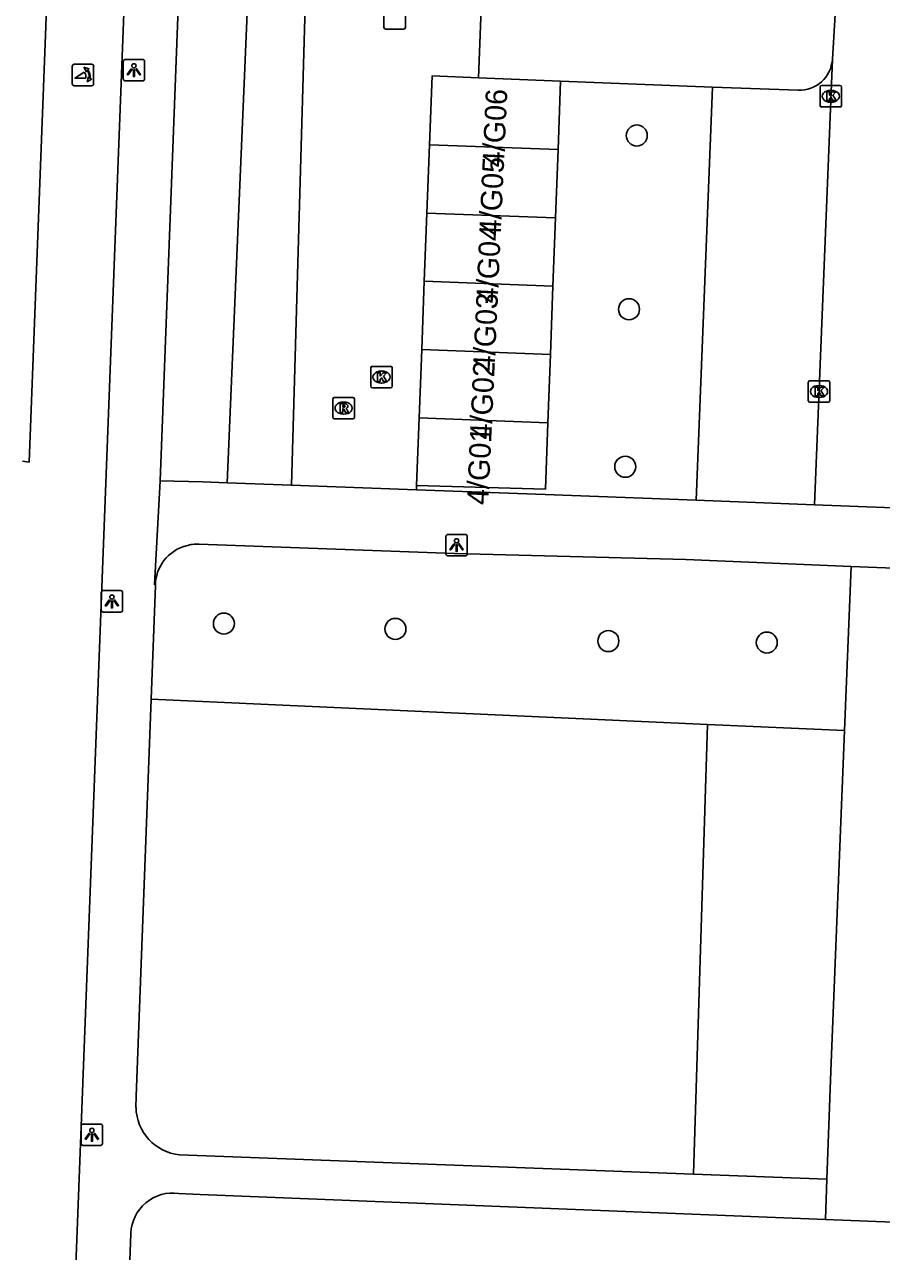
# Model space of a CAD drawing. Extents: x 160077 to 160945, y 386481 to 387498.
# Drawn here: x 160622.7 to 160662.6, y 386545.9 to 386603 of the extents above; entities that cross this region are included whole.
import ezdxf

# ---------------------------------------------------------------- set-up
doc = ezdxf.new("R2010")
doc.units = 0
for name, color, linetype in [('IMGEO_Boom', 7, 'Continuous'), ('IMGEO_Fietspad_open', 7, 'Continuous'), ('IMGEO_Groenvoorziening', 7, 'Continuous'), ('IMGEO_Kolk', 7, 'Continuous'), ('IMGEO_Lichtpunt', 7, 'Continuous'), ('IMGEO_Pand', 7, 'Continuous'), ('IMGEO_Pand_nummerreeks', 7, 'Continuous'), ('IMGEO_Parkeervlak_open', 7, 'Continuous'), ('IMGEO_Poller', 7, 'Continuous'), ('IMGEO_Rijbaan_lokaal_open', 7, 'Continuous'), ('IMGEO_Rioolput', 7, 'Continuous'), ('IMGEO_Voetpad_open', 7, 'Continuous')]:
    doc.layers.add(name, color=color, linetype=linetype)

msp = doc.modelspace()

# ---------------------------------------------------------------- linework, layer by layer
at = {"layer": 'IMGEO_Boom'}
for centre in [(160651.161, 386597.884), (160650.798, 386589.794), (160650.624, 386582.465), (160631.933, 386575.161), (160639.92, 386574.913), (160649.837, 386574.349), (160657.214, 386574.279)]:
    msp.add_circle(centre, 0.489, dxfattribs=at)
at = {"layer": 'IMGEO_Fietspad_open'}
for points in [[(160627.454, 386608.528), (160627.347, 386605.61), (160624.634, 386534.751), (160624.537, 386532.454), (160624.477, 386529.933)], [(160622.55, 386582.717), (160622.865, 386582.684), (160623.826, 386607.863)]]:
    msp.add_lwpolyline(points, dxfattribs=at)
at = {"layer": 'IMGEO_Groenvoorziening'}
for points in [[(160633.166, 386607.264), (160632.08, 386581.72)], [(160654.69, 386600.141), (160647.613, 386600.411)], [(160628.544, 386571.637), (160654.455, 386570.47)], [(160653.793, 386549.536), (160654.455, 386570.47)], [(160654.455, 386570.47), (160660.839, 386570.183)]]:
    msp.add_lwpolyline(points, dxfattribs=at)
at = {"layer": 'IMGEO_Kolk'}
for p, q in [((160639.385, 386602.915), (160639.385, 386603.767)), ((160640.386, 386603.767), (160640.386, 386602.915)), ((160640.312, 386602.841), (160639.46, 386602.841)), ((160659.695, 386599.285), (160659.695, 386600.137)), ((160659.77, 386600.211), (160660.622, 386600.211)), ((160660.183, 386599.991), (160660.208, 386599.991)), ((160660.696, 386600.137), (160660.696, 386599.285)), ((160660.206, 386599.431), (160660.181, 386599.431)), ((160660.622, 386599.211), (160659.77, 386599.211)), ((160638.773, 386586.212), (160638.773, 386587.064)), ((160638.848, 386587.138), (160639.7, 386587.138)), ((160639.261, 386586.918), (160639.286, 386586.918)), ((160639.774, 386587.064), (160639.774, 386586.212)), ((160639.284, 386586.358), (160639.259, 386586.358)), ((160659.145, 386585.54), (160659.145, 386586.392)), ((160659.22, 386586.466), (160660.072, 386586.466)), ((160659.633, 386586.246), (160659.658, 386586.246)), ((160660.146, 386586.392), (160660.146, 386585.54)), ((160639.7, 386586.138), (160638.848, 386586.138)), ((160659.656, 386585.686), (160659.631, 386585.686)), ((160660.072, 386585.466), (160659.22, 386585.466))]:
    msp.add_line(p, q, dxfattribs=at)
for points in [[(160639.385, 386602.915), (160639.385, 386603.767)], [(160640.386, 386603.767), (160640.386, 386602.915)], [(160640.312, 386602.841), (160639.46, 386602.841)], [(160659.695, 386599.285), (160659.695, 386600.137)], [(160659.77, 386600.211), (160660.622, 386600.211)], [(160660.696, 386600.137), (160660.696, 386599.285)], [(160660.016, 386599.911), (160660.139, 386599.911), (160660.139, 386599.76), (160660.269, 386599.911), (160660.433, 386599.911), (160660.287, 386599.76), (160660.44, 386599.511), (160660.288, 386599.511), (160660.203, 386599.675), (160660.139, 386599.608), (160660.139, 386599.511), (160660.016, 386599.511), (160660.016, 386599.911)], [(160660.622, 386599.211), (160659.77, 386599.211)], [(160638.773, 386586.212), (160638.773, 386587.064)], [(160638.848, 386587.138), (160639.7, 386587.138)], [(160639.094, 386586.838), (160639.217, 386586.838), (160639.217, 386586.687), (160639.347, 386586.838), (160639.511, 386586.838), (160639.365, 386586.687), (160639.518, 386586.438), (160639.366, 386586.438), (160639.281, 386586.602), (160639.217, 386586.535), (160639.217, 386586.438), (160639.094, 386586.438), (160639.094, 386586.838)], [(160639.774, 386587.064), (160639.774, 386586.212)], [(160659.145, 386585.54), (160659.145, 386586.392)], [(160659.22, 386586.466), (160660.072, 386586.466)], [(160660.146, 386586.392), (160660.146, 386585.54)], [(160639.7, 386586.138), (160638.848, 386586.138)], [(160659.466, 386586.166), (160659.589, 386586.166), (160659.589, 386586.015), (160659.719, 386586.166), (160659.883, 386586.166), (160659.737, 386586.015), (160659.89, 386585.766), (160659.738, 386585.766), (160659.653, 386585.93), (160659.589, 386585.863), (160659.589, 386585.766), (160659.466, 386585.766), (160659.466, 386586.166)], [(160660.072, 386585.466), (160659.22, 386585.466)]]:
    msp.add_lwpolyline(points, dxfattribs=at)
for centre, start, end in [((160639.462, 386602.917), 181.552, 268.448), ((160639.462, 386602.917), 181.552, 268.448), ((160640.31, 386602.917), 271.552, 358.448), ((160640.31, 386602.917), 271.552, 358.448), ((160659.772, 386600.135), 91.552, 178.448), ((160659.772, 386600.135), 91.552, 178.448), ((160660.62, 386600.135), 1.552, 88.448), ((160660.62, 386600.135), 1.552, 88.448), ((160659.772, 386599.287), 181.552, 268.448), ((160659.772, 386599.287), 181.552, 268.448), ((160660.62, 386599.287), 271.552, 358.448), ((160660.62, 386599.287), 271.552, 358.448), ((160638.85, 386587.062), 91.552, 178.448), ((160638.85, 386587.062), 91.552, 178.448), ((160639.698, 386587.062), 1.552, 88.448), ((160639.698, 386587.062), 1.552, 88.448), ((160659.222, 386586.39), 91.552, 178.448), ((160659.222, 386586.39), 91.552, 178.448), ((160660.07, 386586.39), 1.552, 88.448), ((160660.07, 386586.39), 1.552, 88.448), ((160638.85, 386586.214), 181.552, 268.448), ((160638.85, 386586.214), 181.552, 268.448), ((160639.698, 386586.214), 271.552, 358.448), ((160639.698, 386586.214), 271.552, 358.448), ((160659.222, 386585.542), 181.552, 268.448), ((160659.222, 386585.542), 181.552, 268.448), ((160660.07, 386585.542), 271.552, 358.448), ((160660.07, 386585.542), 271.552, 358.448)]:
    msp.add_arc(centre, 0.0765, start, end, dxfattribs=at)
for centre, major_axis, ratio, start_param, end_param in [((160660.182, 386599.711), (-0.387, 0.002), 0.722429, 4.712389, 7.853982), ((160660.207, 386599.711), (-0.39, 0.002), 0.717154, 1.570796, 4.712389), ((160639.26, 386586.638), (-0.387, 0.002), 0.722429, 4.712389, 7.853982), ((160639.285, 386586.638), (-0.39, 0.002), 0.717154, 1.570796, 4.712389), ((160659.632, 386585.966), (-0.387, 0.002), 0.722429, 4.712389, 7.853982), ((160659.657, 386585.966), (-0.39, 0.002), 0.717154, 1.570796, 4.712389)]:
    msp.add_ellipse(centre, major_axis=major_axis, ratio=ratio, start_param=start_param, end_param=end_param, dxfattribs=at)
at = {"layer": 'IMGEO_Lichtpunt'}
for p, q in [((160627.248, 386601.33), (160627.248, 386600.523)), ((160627.248, 386601.33), (160627.248, 386600.523)), ((160628.15, 386601.425), (160627.342, 386601.425)), ((160628.15, 386601.425), (160627.342, 386601.425)), ((160628.244, 386600.523), (160628.244, 386601.33)), ((160628.244, 386600.523), (160628.244, 386601.33)), ((160627.342, 386600.429), (160628.15, 386600.429)), ((160627.342, 386600.429), (160628.15, 386600.429)), ((160642.271, 386579.217), (160642.271, 386578.41)), ((160642.271, 386579.217), (160642.271, 386578.41)), ((160643.173, 386579.312), (160642.365, 386579.312)), ((160643.173, 386579.312), (160642.365, 386579.312)), ((160643.267, 386578.41), (160643.267, 386579.217)), ((160643.267, 386578.41), (160643.267, 386579.217)), ((160642.365, 386578.316), (160643.173, 386578.316)), ((160642.365, 386578.316), (160643.173, 386578.316)), ((160626.223, 386576.601), (160626.223, 386575.794)), ((160626.223, 386576.601), (160626.223, 386575.794)), ((160627.125, 386576.696), (160626.317, 386576.696)), ((160627.125, 386576.696), (160626.317, 386576.696)), ((160627.219, 386575.794), (160627.219, 386576.601)), ((160627.219, 386575.794), (160627.219, 386576.601)), ((160626.317, 386575.7), (160627.125, 386575.7)), ((160626.317, 386575.7), (160627.125, 386575.7)), ((160625.287, 386551.771), (160625.287, 386550.964)), ((160625.287, 386551.771), (160625.287, 386550.964)), ((160626.189, 386551.866), (160625.381, 386551.866)), ((160626.189, 386551.866), (160625.381, 386551.866)), ((160626.283, 386550.964), (160626.283, 386551.771)), ((160626.283, 386550.964), (160626.283, 386551.771)), ((160625.381, 386550.87), (160626.189, 386550.87)), ((160625.381, 386550.87), (160626.189, 386550.87))]:
    msp.add_line(p, q, dxfattribs=at)
for points in [[(160627.622, 386600.994), (160627.661, 386600.966), (160627.473, 386600.704), (160627.435, 386600.731), (160627.622, 386600.994)], [(160627.724, 386600.946), (160627.771, 386600.946), (160627.771, 386600.624), (160627.724, 386600.624), (160627.724, 386600.946)], [(160627.834, 386600.966), (160627.872, 386600.993), (160628.059, 386600.731), (160628.02, 386600.703), (160627.834, 386600.966)], [(160642.645, 386578.881), (160642.684, 386578.853), (160642.496, 386578.591), (160642.458, 386578.618), (160642.645, 386578.881)], [(160642.747, 386578.833), (160642.794, 386578.833), (160642.794, 386578.511), (160642.747, 386578.511), (160642.747, 386578.833)], [(160642.857, 386578.853), (160642.895, 386578.88), (160643.082, 386578.618), (160643.043, 386578.59), (160642.857, 386578.853)], [(160626.597, 386576.265), (160626.636, 386576.237), (160626.448, 386575.975), (160626.41, 386576.002), (160626.597, 386576.265)], [(160626.699, 386576.217), (160626.746, 386576.217), (160626.746, 386575.895), (160626.699, 386575.895), (160626.699, 386576.217)], [(160626.809, 386576.237), (160626.847, 386576.264), (160627.034, 386576.002), (160626.995, 386575.974), (160626.809, 386576.237)], [(160625.661, 386551.435), (160625.7, 386551.407), (160625.512, 386551.145), (160625.474, 386551.172), (160625.661, 386551.435)], [(160625.873, 386551.407), (160625.911, 386551.434), (160626.098, 386551.172), (160626.059, 386551.144), (160625.873, 386551.407)], [(160625.763, 386551.387), (160625.81, 386551.387), (160625.81, 386551.065), (160625.763, 386551.065), (160625.763, 386551.387)]]:
    msp.add_lwpolyline(points, dxfattribs=at)
for centre in [(160627.747, 386601.128), (160642.77, 386579.015), (160626.722, 386576.399), (160625.786, 386551.569)]:
    msp.add_circle(centre, 0.0994, dxfattribs=at)
for centre, start, end in [((160627.342, 386601.33), 90, 180), ((160627.342, 386601.33), 90, 180), ((160628.15, 386601.33), 0, 90), ((160628.15, 386601.33), 0, 90), ((160627.342, 386600.523), 180, 270), ((160627.342, 386600.523), 180, 270), ((160628.15, 386600.523), 270, 0), ((160628.15, 386600.523), 270, 360), ((160642.365, 386579.217), 90, 180), ((160642.365, 386579.217), 90, 180), ((160643.173, 386579.217), 0, 90), ((160643.173, 386579.217), 0, 90), ((160642.365, 386578.41), 180, 270), ((160642.365, 386578.41), 180, 270), ((160643.173, 386578.41), 270, 0), ((160643.173, 386578.41), 270, 360), ((160626.317, 386576.601), 90, 180), ((160626.317, 386576.601), 90, 180), ((160627.125, 386576.601), 0, 90), ((160627.125, 386576.601), 0, 90), ((160626.317, 386575.794), 180, 270), ((160626.317, 386575.794), 180, 270), ((160627.125, 386575.794), 270, 0), ((160627.125, 386575.794), 270, 360), ((160625.381, 386551.771), 90, 180), ((160625.381, 386551.771), 90, 180), ((160626.189, 386551.771), 0, 90), ((160626.189, 386551.771), 0, 90), ((160625.381, 386550.964), 180, 270), ((160625.381, 386550.964), 180, 270), ((160626.189, 386550.964), 270, 0), ((160626.189, 386550.964), 270, 360)]:
    msp.add_arc(centre, 0.0946, start, end, dxfattribs=at)
at = {"layer": 'IMGEO_Pand'}
for points in [[(160643.789, 386600.571), (160641.626, 386600.661), (160641.505, 386597.455)], [(160647.613, 386600.411), (160643.789, 386600.571)], [(160647.495, 386597.232), (160647.613, 386600.411)], [(160641.505, 386597.455), (160641.385, 386594.276)], [(160647.495, 386597.232), (160641.505, 386597.455)], [(160647.376, 386594.052), (160647.495, 386597.232)], [(160641.385, 386594.276), (160641.264, 386591.096)], [(160647.376, 386594.052), (160641.385, 386594.276)], [(160647.258, 386590.873), (160647.376, 386594.052)], [(160641.264, 386591.096), (160641.144, 386587.917)], [(160647.258, 386590.873), (160641.264, 386591.096)], [(160647.139, 386587.694), (160647.258, 386590.873)], [(160641.144, 386587.917), (160641.024, 386584.738)], [(160641.144, 386587.917), (160647.139, 386587.694)], [(160647.021, 386584.514), (160647.139, 386587.694)], [(160641.024, 386584.738), (160640.905, 386581.591)], [(160641.024, 386584.738), (160647.021, 386584.514)], [(160640.905, 386581.591), (160646.905, 386581.422), (160647.021, 386584.514)]]:
    msp.add_lwpolyline(points, dxfattribs=at)
at = {"layer": 'IMGEO_Parkeervlak_open'}
for points in [[(160654.69, 386600.141), (160653.919, 386580.9)], [(160658.667, 386599.989), (160654.69, 386600.141)]]:
    msp.add_lwpolyline(points, dxfattribs=at)
msp.add_arc((160658.724, 386601.533), 1.545, 267.874, 356.6912, dxfattribs=at)
at = {"layer": 'IMGEO_Poller'}
for p, q in [((160624.875, 386601.104), (160624.875, 386600.297)), ((160624.875, 386601.104), (160624.875, 386600.297)), ((160625.777, 386601.199), (160624.969, 386601.199)), ((160625.777, 386601.199), (160624.969, 386601.199)), ((160625.871, 386600.297), (160625.871, 386601.104)), ((160625.871, 386600.297), (160625.871, 386601.104)), ((160624.969, 386600.202), (160625.777, 386600.202)), ((160624.969, 386600.202), (160625.777, 386600.202))]:
    msp.add_line(p, q, dxfattribs=at)
for points in [[(160625.51, 386600.555), (160624.997, 386600.555), (160625.427, 386600.83)], [(160625.554, 386600.928), (160625.542, 386600.855), (160625.417, 386601.06)], [(160625.417, 386601.06), (160625.648, 386600.994), (160625.577, 386600.962)], [(160625.57, 386600.383), (160625.636, 386600.614), (160625.666, 386600.546)], [(160625.702, 386600.519), (160625.774, 386600.508), (160625.57, 386600.383)]]:
    msp.add_lwpolyline(points, dxfattribs=at)
for centre, radius, start, end in [((160624.969, 386601.104), 0.0946, 90, 180), ((160624.969, 386601.104), 0.0946, 90, 180), ((160625.777, 386601.104), 0.0946, 0, 90), ((160625.777, 386601.104), 0.0946, 0, 90), ((160625.182, 386600.605), 0.332, 351.3247, 42.4854), ((160625.196, 386600.615), 0.476, 351.7527, 41.1691), ((160625.196, 386600.615), 0.516, 349.3569, 42.2912), ((160624.969, 386600.297), 0.0946, 180, 270), ((160624.969, 386600.297), 0.0946, 180, 270), ((160625.777, 386600.297), 0.0946, 270, 0), ((160625.777, 386600.297), 0.0946, 270, 0)]:
    msp.add_arc(centre, radius, start, end, dxfattribs=at)
at = {"layer": 'IMGEO_Rijbaan_lokaal_open'}
for points in [[(160635.084, 386581.608), (160635.811, 386607.172)], [(160643.789, 386600.571), (160644.033, 386607.016)], [(160660.561, 386606.393), (160660.267, 386601.444)], [(160659.436, 386580.69), (160660.267, 386601.444)], [(160640.897, 386581.391), (160635.084, 386581.608)], [(160640.897, 386581.391), (160640.905, 386581.591)], [(160699.314, 386579.171), (160659.436, 386580.69)]]:
    msp.add_lwpolyline(points, dxfattribs=at)
at = {"layer": 'IMGEO_Rioolput'}
for p, q in [((160637.084, 386585.693), (160637.936, 386585.693)), ((160637.009, 386584.767), (160637.009, 386585.619)), ((160637.497, 386585.473), (160637.522, 386585.473)), ((160638.01, 386585.619), (160638.01, 386584.767)), ((160637.936, 386584.693), (160637.084, 386584.693)), ((160637.52, 386584.913), (160637.495, 386584.913))]:
    msp.add_line(p, q, dxfattribs=at)
for points in [[(160637.084, 386585.693), (160637.936, 386585.693)], [(160637.009, 386584.767), (160637.009, 386585.619)], [(160637.598, 386585.391), (160637.346, 386585.393), (160637.346, 386584.993)], [(160637.346, 386584.993), (160637.47, 386584.993), (160637.47, 386585.155), (160637.481, 386585.155)], [(160637.524, 386585.312), (160637.47, 386585.312), (160637.47, 386585.231)], [(160637.47, 386585.231), (160637.522, 386585.231)], [(160637.528, 386585.126), (160637.599, 386584.993), (160637.739, 386584.993), (160637.674, 386585.119)], [(160638.01, 386585.619), (160638.01, 386584.767)], [(160637.936, 386584.693), (160637.084, 386584.693)]]:
    msp.add_lwpolyline(points, dxfattribs=at)
for centre, radius, start, end in [((160637.086, 386585.617), 0.0765, 91.552, 178.448), ((160637.086, 386585.617), 0.0765, 91.552, 178.448), ((160637.934, 386585.617), 0.0765, 1.552, 88.448), ((160637.934, 386585.617), 0.0765, 1.552, 88.448), ((160637.48, 386585.102), 0.0533, 26.0293, 88.6989), ((160637.506, 386585.42), 0.19, 274.7715, 282.9687), ((160637.53, 386585.216), 0.0964, 77.0061, 93.1865), ((160637.544, 386585.273), 0.0378, 276.6634, 79.6772), ((160637.597, 386585.281), 0.109, 350.3612, 89.416), ((160637.595, 386585.281), 0.112, 277.5842, 350.9817), ((160637.579, 386585.066), 0.108, 29.5134, 73.7905), ((160637.086, 386584.769), 0.0765, 181.552, 268.448), ((160637.086, 386584.769), 0.0765, 181.552, 268.448), ((160637.934, 386584.769), 0.0765, 271.552, 358.448), ((160637.934, 386584.769), 0.0765, 271.552, 358.448)]:
    msp.add_arc(centre, radius, start, end, dxfattribs=at)
for centre, major_axis, ratio, start_param, end_param in [((160637.496, 386585.193), (-0.387, 0.002), 0.722429, 4.712389, 7.853982), ((160637.521, 386585.193), (-0.39, 0.002), 0.717154, 1.570796, 4.712389)]:
    msp.add_ellipse(centre, major_axis=major_axis, ratio=ratio, start_param=start_param, end_param=end_param, dxfattribs=at)
at = {"layer": 'IMGEO_Voetpad_open'}
for points in [[(160628.965, 386581.812), (160629.874, 386605.451)], [(160628.965, 386581.812), (160628.698, 386576.974), (160628.743, 386576.93)], [(160632.08, 386581.72), (160630.94, 386581.762), (160628.965, 386581.812)], [(160635.084, 386581.608), (160632.08, 386581.72)], [(160653.919, 386580.9), (160646.896, 386581.168), (160640.897, 386581.391)], [(160659.436, 386580.69), (160653.919, 386580.9)], [(160630.786, 386578.852), (160642.67, 386578.428), (160653.44, 386578.149), (160661.137, 386577.82)], [(160661.137, 386577.82), (160660.839, 386570.183)], [(160661.137, 386577.82), (160681.104, 386577.049)], [(160628.544, 386571.637), (160628.743, 386576.93)], [(160627.842, 386552.64), (160627.849, 386553.164), (160628.544, 386571.637)], [(160660.839, 386570.183), (160660.201, 386554.333), (160660.013, 386549.304)], [(160653.793, 386549.536), (160629.868, 386550.43)], [(160660.013, 386549.304), (160653.793, 386549.536)], [(160659.943, 386547.427), (160660.013, 386549.304)], [(160629.827, 386548.635), (160630.823, 386548.581), (160659.943, 386547.427)], [(160693.42, 386546.101), (160659.943, 386547.427)], [(160631.116, 386534.056), (160627.14, 386534.229), (160627.599, 386546.775)]]:
    msp.add_lwpolyline(points, dxfattribs=at)
for centre, radius, start, end in [((160630.657, 386577.256), 1.601, 85.3929, 107.3911), ((160630.667, 386576.923), 1.924, 104.6998, 179.7817), ((160630.105, 386552.681), 2.263, 181.0365, 263.9891), ((160629.554, 386546.698), 1.956, 81.9764, 177.7358)]:
    msp.add_arc(centre, radius, start, end, dxfattribs=at)

# ---------------------------------------------------------------- texts
at = {"layer": 'IMGEO_Pand_nummerreeks'}
for s, rotation, p in [('4/G06', 87.3632, (160644.968, 386596.39)), ('4/G05', 87.3632, (160644.822, 386593.224)), ('4/G04', 87.3632, (160644.677, 386590.057)), ('4/G03', 87.3632, (160644.531, 386586.89)), ('4/G02', 87.3632, (160644.385, 386583.718)), ('4/G01', 87.3646, (160644.244, 386580.667))]:
    msp.add_text(s, height=1, rotation=rotation, dxfattribs=at).set_placement(p)

doc.saveas('drawing.dxf')
